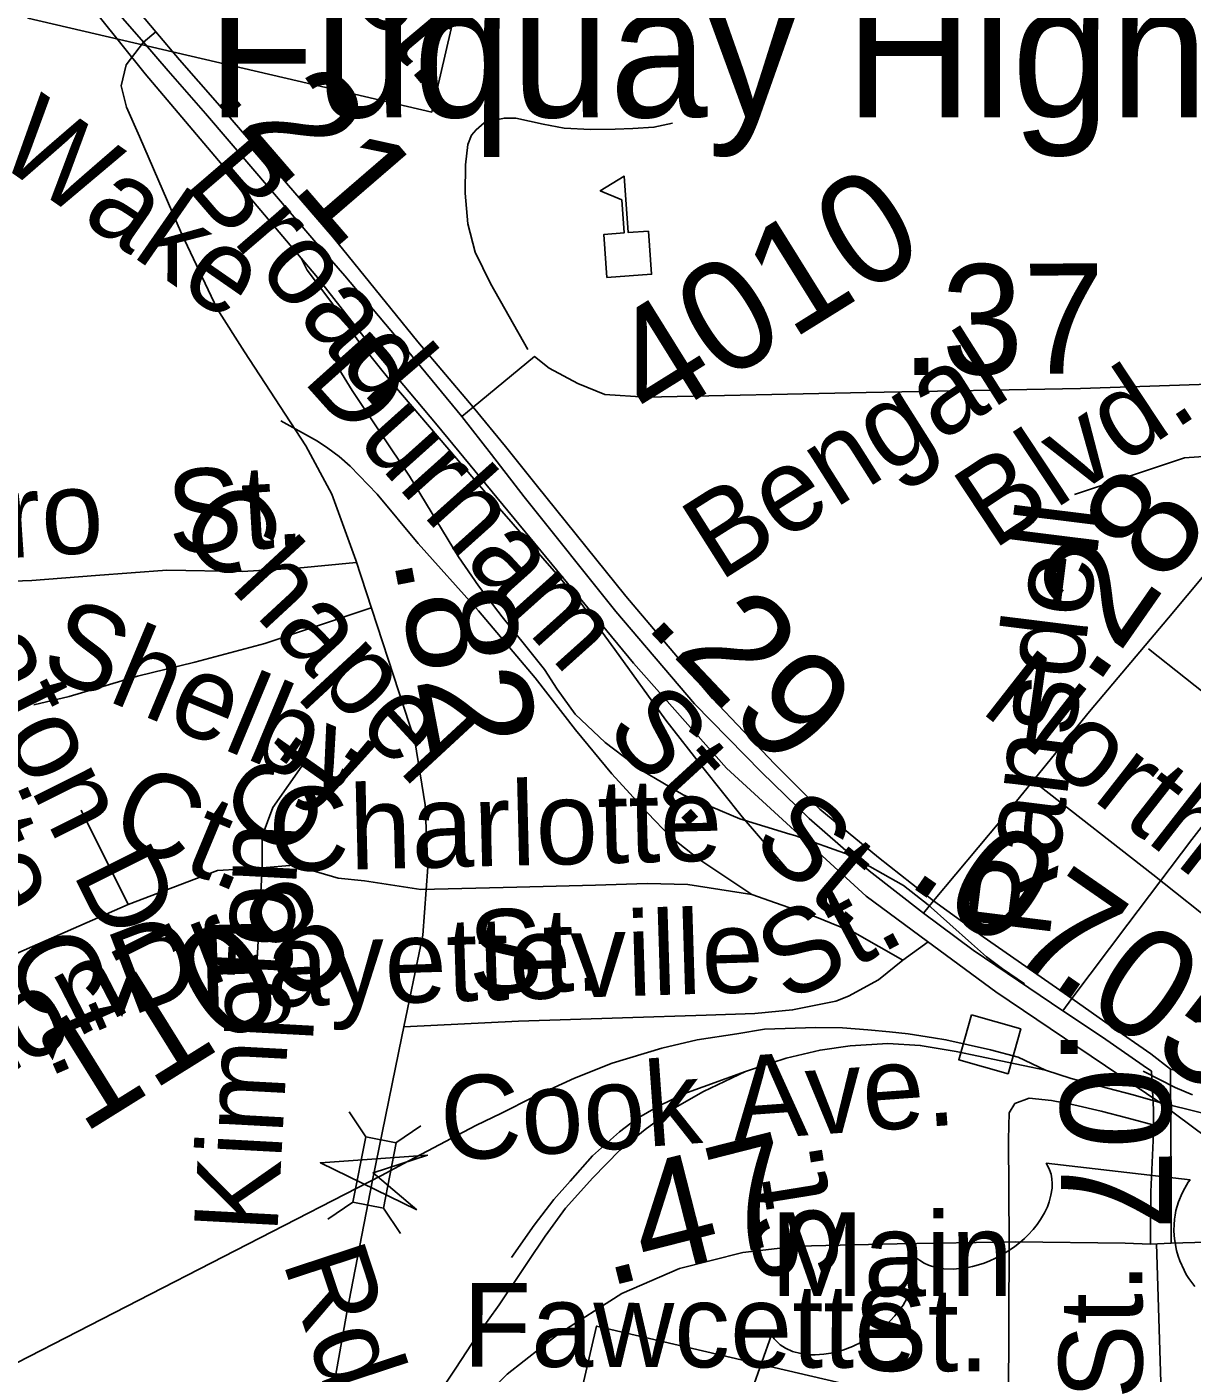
# Model space of a CAD drawing. Extents: x 2001466 to 31450019, y -30647475 to 847247.
# Drawn here: x 2058947 to 2061594, y 669956 to 673013 of the extents above; entities that cross this region are included whole.
import ezdxf

# ---------------------------------------------------------------- set-up
doc = ezdxf.new("R2010")
doc.units = 0
for name, color, linetype in [('Exist Cultural Educational Facility Elementary CELL', 7, 'Continuous'), ('Exist Cultural Educational Facility High Label', 7, 'Continuous'), ('Exist Hydrographic Creek Single Shore', 7, 'Continuous'), ('Exist Hydrographic Misc Water Feature', 7, 'Continuous'), ('Exist Railroad Mainline', 7, 'Continuous'), ('Exist Railroad Siding', 7, 'Continuous'), ('Exist Railroad Station CELL', 7, 'Continuous'), ('Exist Road Non-System Type 51', 7, 'Continuous'), ('Exist Road Non-System Type 51 Label', 7, 'Continuous'), ('Exist Road Primary NC Divided Attributed', 7, 'Continuous'), ('Exist Road Primary NC Label', 7, 'Continuous'), ('Exist Road Primary NC Service Mileage Hundredths English Label', 7, 'Continuous'), ('Exist Road Primary NC Shield CELL', 7, 'Continuous'), ('Exist Road Primary US Attributed', 7, 'Continuous'), ('Exist Road Primary US Label', 7, 'Continuous'), ('Exist Road Primary US Mileage Hundredths English Label', 7, 'Continuous'), ('Exist Road Primary US Shield CELL', 7, 'Continuous'), ('Exist Road Secondary Mileage Hundredths English Label', 7, 'Continuous'), ('Exist Road Secondary Structure Standard Bridge Attributed CELL', 7, 'Continuous'), ('Exist Road Secondary Structure Standard Bridge CELL', 7, 'Continuous'), ('Exist Road Secondary Type 51 Attributed', 7, 'Continuous'), ('Exist Road Secondary Type 51 Label', 7, 'Continuous'), ('Exist Road Secondary Type 51 Number Label', 7, 'Continuous')]:
    doc.layers.add(name, color=color, linetype=linetype)

msp = doc.modelspace()

# ---------------------------------------------------------------- linework, layer by layer
at = {"layer": 'Exist Cultural Educational Facility Elementary CELL'}
msp.add_lwpolyline([(2060264.3, 672443.8), (2060257.3, 672541.5), (2060303.2, 672544.8), (2060297.9, 672619.7), (2060249.2, 672640.5), (2060303.6, 672673.6), (2060312.8, 672545.5), (2060358.7, 672548.7), (2060365.7, 672451.1)], close=True, dxfattribs=at)
at = {"layer": 'Exist Hydrographic Creek Single Shore'}
msp.add_lwpolyline([(2061326.5, 671950.5), (2061576.4, 672034.1), (2061793.4, 672049.3), (2062384.3, 672293.2), (2062858.4, 672536.2), (2063533.4, 672594.7), (2063691.3, 672680), (2063716.3, 672712.3), (2063687.7, 672886.5)], dxfattribs=at)
at = {"layer": 'Exist Hydrographic Misc Water Feature'}
msp.add_line((2060679.7, 671179.8), (2060691.4, 671176.2), dxfattribs=at)
for points in [[(2059655.5, 672235.9), (2059685.4, 672187.1), (2059815.4, 671992.1), (2059927.4, 671809.2), (2059972.5, 671743.6)], [(2059655.5, 672235.9), (2059685.4, 672187.1), (2059815.4, 671992.1), (2059927.4, 671809.2), (2059972.5, 671743.6)], [(2059972.5, 671743.6), (2060026.4, 671673.3), (2060077.1, 671610)], [(2059972.5, 671743.6), (2060026.4, 671673.3), (2060077.1, 671610)], [(2060077.1, 671610), (2060122.4, 671553.7), (2060151.1, 671508.4), (2060192.3, 671451.9)], [(2060077.1, 671610), (2060122.4, 671553.7), (2060151.1, 671508.4), (2060192.3, 671451.9)], [(2060192.3, 671451.9), (2060260.2, 671387.6), (2060345.3, 671323.6), (2060437.4, 671268.6)], [(2060437.4, 671268.6), (2060566.3, 671214.2), (2060679.7, 671179.8)], [(2060437.4, 671268.6), (2060566.3, 671214.2), (2060679.7, 671179.8)], [(2060691.4, 671176.2), (2060814.4, 671132.6), (2060938.3, 671062.7), (2060994.3, 671019.3), (2061092.5, 670931.1)], [(2061092.5, 670931.1), (2061126.3, 670900.8), (2061163.2, 670873.9), (2061213.3, 670839.9)], [(2061482.3, 670641), (2061555.3, 670604.2), (2061594.3, 670587.6)]]:
    msp.add_lwpolyline(points, dxfattribs=at)
at = {"layer": 'Exist Railroad Mainline'}
for q in [(2061615.3, 670546.4), (2061940.4, 670256.2)]:
    msp.add_line((2061520.4, 670569.9), q, dxfattribs=at)
for points in [[(2059569.8, 672487.6), (2059215.5, 672905.9), (2059055.3, 673105.9), (2059031.5, 673131.8)], [(2061520.4, 670569.9), (2061148, 670821.4), (2060992.7, 670936), (2060853.4, 671038.7), (2060536.1, 671329.7), (2060324.6, 671567.7), (2059878.9, 672108.1), (2059739.2, 672274.3), (2059603.2, 672448.2), (2059569.8, 672487.6)], [(2058840.6, 669936.5), (2059752.4, 670404.1), (2059801.5, 670430.5), (2059966.5, 670518.2), (2060024.4, 670546.2), (2060096.4, 670581.9), (2060190.7, 670625.5), (2060276, 670659.7), (2060389.3, 670693.4), (2060469.6, 670712.1), (2060559.2, 670726.4), (2060622.3, 670736.7), (2060739.1, 670740.7), (2060799.5, 670739.5), (2060856.8, 670735.1), (2060906.6, 670730.7), (2060948.9, 670726.2), (2061006.3, 670717), (2061034.3, 670712.4), (2061136, 670690), (2061198.6, 670673.2), (2061260.6, 670643.2)], [(2061260.6, 670643.2), (2061057.7, 670686), (2060976.3, 670699.7), (2060902.1, 670703.8), (2060816.9, 670698.4), (2060748.5, 670689), (2060671.3, 670671), (2060606.4, 670649.8), (2060579.4, 670640.8)], [(2060579.4, 670640.8), (2060483.4, 670595.2), (2060418.4, 670557.8), (2060351.4, 670508.7), (2060293.3, 670461.7), (2060231.9, 670398.7), (2060169.9, 670329.9), (2060124, 670266.8), (2060083.7, 670207), (2060019.6, 670110.4), (2059969.8, 670041.3), (2059920.9, 669966.6), (2059826.9, 669825.2), (2059767.8, 669738), (2059687.5, 669616.1), (2059558.3, 669424.8), (2059466.8, 669281.5)], [(2061260.6, 670643.2), (2061319.1, 670624.9), (2061401.7, 670603), (2061459.7, 670587.3), (2061520.4, 670569.9)]]:
    msp.add_lwpolyline(points, dxfattribs=at)
at = {"layer": 'Exist Railroad Siding'}
for points in [[(2059569.8, 672487.6), (2059583.4, 672460.4), (2059639.5, 672386.2), (2059697.4, 672302.3), (2059777.5, 672202.4), (2059983.6, 671960.5), (2060149.8, 671770.5), (2060201.7, 671708.6), (2060281.9, 671598.6), (2060397.8, 671438.6), (2060482, 671330.7), (2060571.9, 671218.7), (2060692.1, 671078.7)], [(2060579.4, 670640.8), (2060439.2, 670589.6), (2060381.1, 670562), (2060331.4, 670532.9), (2060292.7, 670503.2), (2060231.2, 670448.6), (2060181.1, 670391.2), (2060143.4, 670350.1), (2060098.6, 670291.8), (2060047.1, 670218.4)]]:
    msp.add_lwpolyline(points, dxfattribs=at)
at = {"layer": 'Exist Railroad Station CELL'}
msp.add_lwpolyline([(2061092.4, 670769.5), (2061204.6, 670737.7), (2061175.6, 670635.3), (2061063.4, 670667.1)], close=True, dxfattribs=at)
at = {"layer": 'Exist Road Non-System Type 51'}
for p, q in [((2061494.9, 671600), (2061750.7, 671396.8)), ((2061244.6, 671291), (2061504.5, 671087.8)), ((2059176.9, 671019.5), (2059069.6, 671234.3)), ((2059481, 671103), (2059469.1, 670882.3)), ((2061504.5, 671087.8), (2062008.3, 670687.5)), ((2059176.9, 671019.5), (2058849, 670876.3)), ((2061176.3, 669876.9), (2061178, 670253.3)), ((2061524.6, 669879.1), (2061513, 670249.3))]:
    msp.add_line(p, q, dxfattribs=at)
for points in [[(2060084.4, 672280.1), (2059999.8, 672430.3), (2059965.2, 672501), (2059948.5, 672565.4), (2059942, 672635.5), (2059943.3, 672699.5), (2059948.2, 672745.4), (2059956.6, 672767.2), (2059966.9, 672779), (2059985.2, 672794.6), (2060005.3, 672800.2), (2060031.4, 672805.7), (2060057.4, 672805.2), (2060119.1, 672791.9), (2060167, 672782.9), (2060226.9, 672779.7), (2060282.9, 672780.6), (2060322.9, 672781.8), (2060371, 672784.8), (2060413.2, 672793.9)], [(2060593.5, 671042.3), (2060473.2, 671122.7), (2060408.2, 671174), (2060357.3, 671227.1), (2060275.1, 671316.7), (2060193.1, 671416.4), (2060101.5, 671534.3), (2059972.6, 671686.9), (2059835.8, 671839.7), (2059742, 671951.6), (2059681.3, 672014.8), (2059655.8, 672037.3), (2059630.2, 672055.8), (2059606.5, 672072.3), (2059523.4, 672118)], [(2059694.9, 671796.5), (2059560.6, 671783.2), (2059436.5, 671775.8), (2059264.5, 671779.3), (2059102.3, 671766.6), (2058958, 671755.5), (2058809.9, 671750.5), (2058649.7, 671739.7), (2058513.7, 671736.5), (2058467.6, 671733.4), (2058429.7, 671738.2), (2058391.9, 671749), (2058364.2, 671761.5), (2058332.5, 671778.2), (2058301.9, 671748.8), (2058276.9, 671697.3), (2058255.9, 671647.7), (2058238.8, 671594.1), (2058231.6, 671536.2), (2058230.3, 671472.3), (2058235.1, 671412.2), (2058241.5, 671338), (2058252.2, 671269.8)], [(2059728.8, 671693.8), (2059487.1, 671612.7), (2059328.3, 671570), (2059197.6, 671538.6), (2059042.7, 671491.8), (2058962.3, 671473.4)], [(2059481, 671103), (2059481, 671174.6), (2059504.9, 671240.2), (2059576.4, 671341.6)], [(2059481, 671103), (2059379.7, 671097.1), (2059176.9, 671019.5)], [(2059841.8, 671053.5), (2059713.6, 671073.2), (2059653.9, 671079.2), (2059552.6, 671109), (2059481, 671103)], [(2060593.5, 671042.3), (2060448, 671065.2), (2060356, 671067.1), (2060238, 671063.5), (2060059.9, 671059.1), (2059841.8, 671053.5)], [(2060936.5, 670893.3), (2060827.8, 670955.5), (2060740.5, 670991.3), (2060647.1, 671023.2), (2060593.5, 671042.3)], [(2060993.9, 670935.1), (2060936.5, 670893.3)], [(2060936.5, 670893.3), (2060881.6, 670848.4), (2060812.8, 670811.8), (2060784.6, 670800.4), (2060686.2, 670780.4), (2060600, 670772.1), (2060490, 670768.4), (2060299.8, 670762.2), (2060063.7, 670755), (2059802.6, 670741.6)], [(2061178, 670253.3), (2061176.6, 670486.1), (2061177.9, 670546.3), (2061191.3, 670567.7), (2061223.4, 670579.7), (2061274.2, 670574.4), (2061324.9, 670565), (2061387.5, 670550.1), (2061445.2, 670535), (2061518.8, 670515.5)]]:
    msp.add_lwpolyline(points, dxfattribs=at)
at = {"layer": 'Exist Road Primary NC Divided Attributed'}
for points in [[(2059239.5, 673001.2), (2059066.1, 673208.4), (2058977.4, 673322.8), (2058906.1, 673446.4), (2058782.6, 673725.5), (2058637.6, 674078.7), (2058571, 674242.1)], [(2059211.5, 672977.8), (2058950, 673278), (2058909.7, 673342.9), (2058863.1, 673439), (2058743.3, 673716.3), (2058595.4, 674058.9), (2058528.9, 674226)], [(2059960.4, 672149), (2059834.5, 672297.2), (2059640.5, 672536.4), (2059379.4, 672839.2), (2059293.1, 672937.9), (2059239.5, 673001.2)], [(2059934.4, 672127.6), (2059785.8, 672308.6), (2059669, 672447.3), (2059603.2, 672523), (2059352.5, 672816.2), (2059267.3, 672913), (2059211.5, 672977.8)], [(2061006.1, 671027.9), (2060880.9, 671126.3), (2060748.2, 671235.9), (2060645.1, 671339), (2060504.3, 671487.8), (2060306.9, 671719.8), (2060103.8, 671972.6), (2060033.5, 672060), (2059960.4, 672149)], [(2060983.7, 671000.3), (2060860.1, 671095.9), (2060723.7, 671215.4), (2060615.8, 671320.2), (2060463.6, 671475.8), (2060284.5, 671685.4), (2060076.2, 671945.4), (2060002.2, 672041.4), (2059934.4, 672127.6)], [(2061320.7, 670806.3), (2061118.8, 670946.3), (2061006.1, 671027.9)], [(2061299.7, 670777.9), (2061096.4, 670915.9), (2060983.7, 671000.3)], [(2061545, 670645.5), (2061500.2, 670680.7), (2061408.6, 670743.9), (2061320.7, 670806.3)], [(2061501.8, 670641.5), (2061482.6, 670654.3), (2061390.2, 670718.3), (2061299.7, 670777.9)], [(2061499.3, 670248.5), (2061500.3, 670366.9), (2061505.4, 670483.9), (2061506.2, 670554.3), (2061501.8, 670641.5)], [(2061546.2, 670250.4), (2061545.8, 670378.3), (2061545.4, 670518.3), (2061544.6, 670559.7), (2061545, 670645.5)]]:
    msp.add_lwpolyline(points, dxfattribs=at)
at = {"layer": 'Exist Road Primary NC Shield CELL'}
for points in [[(2058948.7, 673032.6), (2059161.9, 673950), (2060079.3, 673736.8), (2059866.1, 672819.4)], [(2060027.6, 669144.8), (2060240.8, 670062.2), (2061158.2, 669849), (2060945, 668931.6)]]:
    msp.add_lwpolyline(points, close=True, dxfattribs=at)
at = {"layer": 'Exist Road Primary US Attributed'}
for points in [[(2061546.2, 670250.4), (2061679.9, 670254.6), (2061992.8, 670260.9), (2062298.4, 670265), (2062649.5, 670278.7), (2063102.2, 670317.4), (2063470.5, 670346.7), (2063738.4, 670371.9), (2065664.7, 670392.6)], [(2059519.4, 669119.4), (2059571.7, 669315.2), (2059625.6, 669429.3), (2059715.6, 669572.8), (2059806.6, 669704.8), (2059907.6, 669825.2), (2060037.4, 669953), (2060153.6, 670044.1), (2060298, 670136.2), (2060428.8, 670192.8), (2060572.7, 670229.4), (2060696.2, 670244.1), (2060923.3, 670249.3), (2061192.8, 670253.5), (2061442, 670250.3)], [(2061442, 670250.3), (2061499.3, 670248.5)], [(2061499.3, 670248.5), (2061546.2, 670250.4)]]:
    msp.add_lwpolyline(points, dxfattribs=at)
at = {"layer": 'Exist Road Primary US Shield CELL'}
msp.add_lwpolyline([(2060528.1, 669732.4), (2060638.1, 670042.2), (2060644.3, 670033.6), (2060653.1, 670024.2), (2060658.2, 670019.7), (2060669.9, 670012.3), (2060685.9, 670004.9), (2060705.1, 669999.8), (2060724.8, 669997.2), (2060737.1, 669997), (2060757, 669998.3), (2060778.3, 670001.7), (2060800.5, 670008), (2060822.1, 670016.1), (2060844.5, 670026.9), (2060865.5, 670039.4), (2060886.9, 670055.1), (2060908.7, 670075.3), (2060918.3, 670085.4), (2060928.4, 670097.7), (2060937.2, 670110), (2060945.9, 670125.1), (2060952.1, 670138.3), (2060956.6, 670149.3), (2060961.3, 670167.7), (2060963.4, 670184.9), (2060963.2, 670193.7), (2060962.7, 670202), (2060959.1, 670218), (2060956.8, 670224.6), (2060950.2, 670237.3), (2060957.2, 670227.6), (2060962.2, 670221.9), (2060967.8, 670216.8), (2060974.4, 670211.8), (2060984.9, 670205.4), (2060994.8, 670200.9), (2061011.7, 670195.5), (2061021.3, 670193.6), (2061029.7, 670192.5), (2061050.8, 670191.6), (2061073.6, 670193.6), (2061084.5, 670195.1), (2061095.2, 670197.5), (2061108.4, 670201.1), (2061121.5, 670205.5), (2061134.1, 670210.6), (2061146.7, 670216.2), (2061159.1, 670222.7), (2061169, 670228.4), (2061180.8, 670236), (2061191.3, 670243.4), (2061201.7, 670251.7), (2061212.8, 670261.5), (2061221.4, 670269.9), (2061232.4, 670281.5), (2061241.6, 670293.2), (2061249.2, 670304.2), (2061258.3, 670319.7), (2061265, 670333.4), (2061269, 670344.8), (2061273.1, 670359.5), (2061275.6, 670375.6), (2061276.1, 670386.5), (2061275, 670396.7), (2061273.3, 670407.1), (2061270, 670417.2), (2061266.3, 670425.5), (2061262.4, 670432.1), (2061589.1, 670394.2), (2061585.1, 670389), (2061576.9, 670375.8), (2061570.9, 670364.4), (2061562.5, 670344.5), (2061559.7, 670334.6), (2061557, 670324.6), (2061555.1, 670314.4), (2061553.7, 670305.1), (2061552.8, 670292.4), (2061552.6, 670280.1), (2061553.1, 670267), (2061554.2, 670256.1), (2061558.5, 670234.3), (2061562.1, 670221.2), (2061565.9, 670210.5), (2061575.5, 670189.4), (2061580.6, 670179.8), (2061586.3, 670170.6), (2061592.9, 670161.2), (2061599.6, 670152.5)], dxfattribs=at)
at = {"layer": 'Exist Road Secondary Structure Standard Bridge Attributed CELL'}
msp.add_lwpolyline([(2059832.5, 670326.5), (2059613.3, 670433.4), (2059856.6, 670450.4), (2059733, 670410.1)], close=True, dxfattribs=at)
at = {"layer": 'Exist Road Secondary Structure Standard Bridge CELL'}
for p, q in [((2059716.8, 670491.8), (2059678.4, 670549.1)), ((2059784.5, 670478.5), (2059841.8, 670516.9)), ((2059630, 670305.2), (2059687.3, 670343.6)), ((2059795, 670272.7), (2059756.6, 670330))]:
    msp.add_line(p, q, dxfattribs=at)
msp.add_lwpolyline([(2059687.3, 670343.6), (2059716.5, 670491.9), (2059785.8, 670478.2), (2059756.6, 670330)], close=True, dxfattribs=at)
at = {"layer": 'Exist Road Secondary Type 51 Attributed'}
for points in [[(2062734.6, 673816.3), (2062714.9, 673634.3), (2062698.3, 673476.1), (2062671.5, 673215.5), (2062641.5, 673016.6), (2062567.4, 672784.8), (2062445.1, 672510.9), (2062354.4, 672302), (2062284.9, 672141), (2062261.2, 672087.8), (2062162.6, 671906.5), (2061987.5, 671675.6), (2061739, 671355), (2061593, 671167.5), (2061447.8, 670974.8), (2061320.7, 670806.3)], [(2059239.5, 673001.2), (2059211.5, 672977.8)], [(2059211.5, 672977.8), (2059172, 672926.4), (2059161, 672879), (2059172.5, 672830.1), (2059202.6, 672764), (2059297.9, 672543.6), (2059378.4, 672372.5), (2059440.7, 672274.7), (2059580, 672061.4), (2059639.1, 671951.5), (2059694, 671801.5), (2059828.1, 671391.7), (2059851.3, 671245.9), (2059857.6, 671104.3), (2059846.2, 670949.9), (2059798, 670719.9), (2059731.4, 670393.6)], [(2059960.4, 672149), (2060100.1, 672264.2), (2060133, 672237.8), (2060198.1, 672203.1), (2060259.7, 672177.9), (2060352.8, 672171.6), (2060853, 672182.2), (2061340.5, 672191.3), (2061744.5, 672205.5), (2061934.6, 672218.1)], [(2061006.1, 671027.9), (2061158.3, 671209.9), (2061360.3, 671457.8), (2061540.1, 671670.6), (2061705.8, 671868.8), (2061781.6, 671965.1), (2061855.7, 672072.9), (2061906.2, 672162.1), (2061934.6, 672218.1)], [(2059934.4, 672127.6), (2059960.4, 672149)], [(2061545, 670645.5), (2061608, 670629.6), (2061734.2, 670612.3), (2063279.4, 670542.3), (2063591.9, 670534.7), (2063778.8, 670538.2), (2063872.5, 670545.9), (2063967.9, 670555.3), (2064004.5, 670559.5), (2065061.2, 670658.2), (2065142.6, 670680.5), (2065247.6, 670726.5), (2065334.3, 670779), (2065384.6, 670821.9), (2065500.4, 670949.7), (2065562, 671015.6), (2065617, 671080)], [(2060983.7, 671000.3), (2061006.1, 671027.9)], [(2061320.7, 670806.3), (2061299.7, 670777.9)], [(2059731.4, 670393.6), (2059673.3, 670093.1), (2059647.9, 669948.9), (2059605.7, 669695.9)]]:
    msp.add_lwpolyline(points, dxfattribs=at)

# ---------------------------------------------------------------- texts
at = {"layer": 'Exist Cultural Educational Facility High Label'}
msp.add_text('Fuquay High', height=300, dxfattribs=at).set_placement((2059355.8, 672807.7))
at = {"layer": 'Exist Road Non-System Type 51 Label'}
for s, rotation, p in [('St.', 309.9946, (2059656.6, 673104.9)), ('Hepplewhite Ct.', 293.6206, (2058305.6, 672257.6)), ('Durham', 311.8603, (2059570.3, 672209.7)), (' St.', 3.4479, (2059200.4, 671810.8)), ('Pittsboro', 3.8378, (2058124.7, 671753.8)), ('Seaton Dr.', 296.5558, (2058657.5, 671875.3)), ('Shelby', 337.3544, (2058970.3, 671548.4)), ('North', 321.9657, (2061108.7, 671459.8)), (' St.', 312.5031, (2060207.7, 671463.2)), ('Ct.', 54.7935, (2059533, 671111.8)), ('Ct.', 337.3544, (2059127.2, 671170.5)), ('Charlotte', 1.4099, (2059497.3, 671094.5)), ('Kimpton', 86.9071, (2059515.3, 670271.1)), (' St.', 28.0332, (2060611.9, 670760.6)), ('Dr.', 20.9324, (2059183.7, 670766)), ('Fayetteville', 1.7475, (2059338.1, 670782.1)), (' St.', 1.4099, (2059880.8, 670815.4)), ('Seaton', 27.3597, (2058471.4, 670411.6)), ('Cook Ave.', 4.0909, (2059892, 670436.3)), ('St.', 99.1794, (2060798.7, 670178.9)), (' St.', 90.0401, (2061481.2, 669826.1)), ('Fawcette', 359.8279, (2059936.7, 669970.4)), (' St.', 359.8279, (2060752.5, 669960.6))]:
    msp.add_text(s, height=190, rotation=rotation, dxfattribs=at).set_placement(p)
at = {"layer": 'Exist Road Primary NC Label'}
for s, rotation, p in [('Broad', 310.6725, (2059301.5, 672655)), (' St.', 319.692, (2060532.9, 671198))]:
    msp.add_text(s, height=190, rotation=rotation, dxfattribs=at).set_placement(p)
at = {"layer": 'Exist Road Primary NC Service Mileage Hundredths English Label'}
for s, rotation, p in [('.21', 310.7735, (2059363.7, 672857.3)), ('.29', 313.4027, (2060345, 671656.3)), ('.07', 325.2614, (2060939.5, 671070.6)), ('.05', 325.3821, (2061265.9, 670842.4)), ('.07', 270.1635, (2061294.7, 670742.7))]:
    msp.add_text(s, height=250, rotation=rotation, dxfattribs=at).set_placement(p)
at = {"layer": 'Exist Road Primary US Label'}
msp.add_text('Main', height=190, dxfattribs=at).set_placement((2060636.2, 670130.3))
at = {"layer": 'Exist Road Primary US Mileage Hundredths English Label'}
msp.add_text('.47', height=250, rotation=14.2908, dxfattribs=at).set_placement((2060263.3, 670150.6))
at = {"layer": 'Exist Road Secondary Mileage Hundredths English Label'}
for s, rotation, p in [('.37', 0.547, (2060932.2, 672221.9)), ('.28', 55.145, (2061374.2, 671511.4)), ('.82', 280.8445, (2059777.8, 671807.1))]:
    msp.add_text(s, height=250, rotation=rotation, dxfattribs=at).set_placement(p)
at = {"layer": 'Exist Road Secondary Type 51 Label'}
for s, rotation, p in [('Wake', 325.2442, (2058869.5, 672710.8)), ('Bengal', 32.357, (2060519.9, 671751.8)), ('Blvd.', 33.4932, (2061141.4, 671823.4)), ('Chapel', 312.7625, (2059281.4, 671872.9)), ('Ransdell', 82.9035, (2061268.8, 670938.4)), ('Rd.', 288.2084, (2059526.9, 670209.4))]:
    msp.add_text(s, height=190, rotation=rotation, dxfattribs=at).set_placement(p)
at = {"layer": 'Exist Road Secondary Type 51 Number Label'}
for s, p in [('4010', (2060368.2, 672104.1)), ('1108', (2059072.5, 670496.7))]:
    msp.add_text(s, height=250, rotation=31.918, dxfattribs=at).set_placement(p)

doc.saveas('drawing.dxf')
